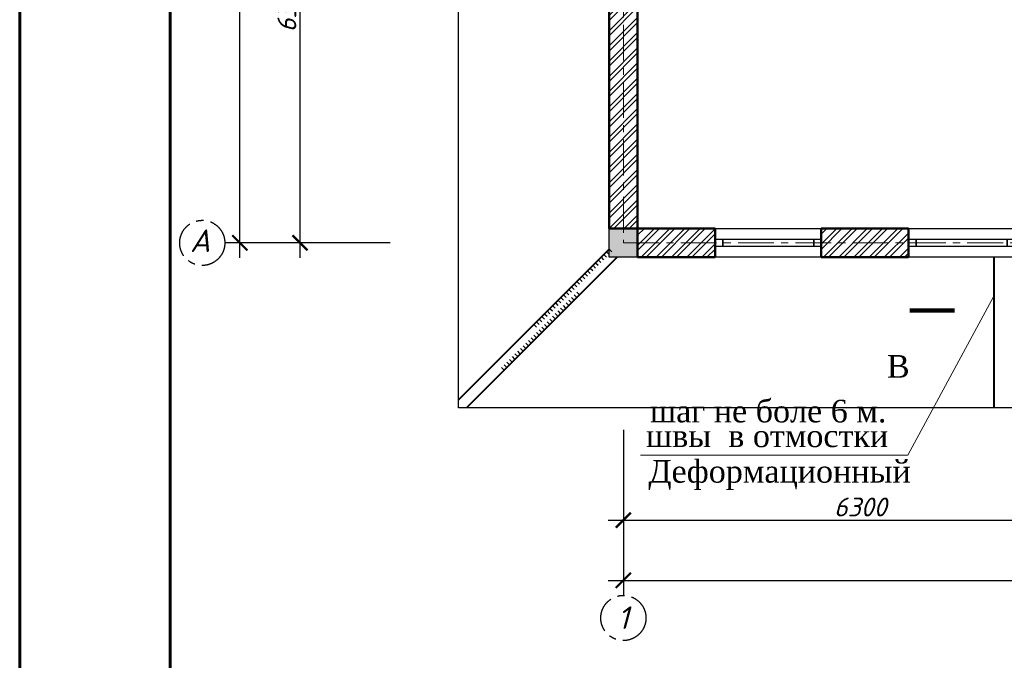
# Model space of a CAD drawing. Header units: millimetres. Extents: x 2063114 to 14983986, y -126020516 to 213791.
# Tile 327 of 656: x 2474665 to 2487753, y -1348825 to -1340312. Entities that reach past the tile are written whole.
import ezdxf
from ezdxf.enums import TextEntityAlignment as Align

# ---------------------------------------------------------------- set-up
doc = ezdxf.new("R2010")
doc.units = ezdxf.units.MM
doc.linetypes.add('ACAD_ISO10W100', pattern=[18, 12, -3, 0, -3])
doc.linetypes.add('осевая', pattern=[50.8, 31.75, -6.35, 6.35, -6.35])
doc.layers.get('Defpoints').update_dxf_attribs({"color": 6, "lineweight": 35})
doc.layers.add('_print', color=6, linetype='Continuous', lineweight=60, plot=False)
for name, color, linetype, lineweight in [('Format', 7, 'Continuous', 35), ('сплошная_толстая', 7, 'Continuous', 50), ('Штриховка стен', 7, 'Continuous', 9)]:
    doc.layers.add(name, color=color, linetype=linetype, lineweight=lineweight)
for name, color, linetype in [('YQ_DIM', 3, 'Continuous'), ('Окна', 5, 'Continuous'), ('пунктир', 1, 'ACAD_ISO10W100'), ('Размеры', 28, 'Continuous')]:
    doc.layers.add(name, color=color, linetype=linetype)
doc.styles.add('GOST 2.304', font='isocpeur.ttf', dxfattribs={"oblique": 15})
doc.styles.add('Times New Roman', font='times.ttf')
doc.dimstyles.new('Standard 2304', dxfattribs={"dimtxt": 250, "dimasz": 200, "dimexe": 200, "dimexo": 300, "dimgap": 50, "dimtad": 1, "dimdec": 0, "dimzin": 0, "dimdsep": 46, "dimtxsty": 'GOST 2.304', "dimblk": 'ARCHTICK', "dimcen": 10, "dimdle": 200, "dimclrd": 256, "dimclre": 256, "dimclrt": 256, "dimadec": 0, "dimazin": 0, "dimtfac": 1, "dimtdec": 0, "dimtofl": 0, "dimtmove": 0, "dimatfit": 3, "dimldrblk": 'ARCHTICK', "dimfxl": 1, "dimtolj": 1, "dimtzin": 0, "dimlwd": -1, "dimarcsym": 0})

# ---------------------------------------------------------------- blocks, each defined once
blk = doc.blocks.new('_ArchTick')
at = {"color": 0, "linetype": 'ByBlock', "const_width": 0.15}
blk.add_lwpolyline([(-0.5, -0.5), (0.5, 0.5)], dxfattribs=at)
blk = doc.blocks.new('*D3182')
at = {"layer": 'Defpoints', "color": 0, "lineweight": 30, "ltscale": 150, "transparency": 16777216}
for p in [(2478391, -1336978), (2481989, -1336978), (2481989, -1343278)]:
    blk.add_point(p, dxfattribs=at)
at = {"layer": 'Размеры', "ltscale": 150, "transparency": 16777216}
blk.add_line((2478391, -1343478), (2478391, -1336778), dxfattribs=at)
at = {"layer": 'Размеры', "lineweight": -2, "ltscale": 150, "transparency": 16777216}
for p, q in [((2479591, -1336978), (2478191, -1336978)), ((2479591, -1343278), (2478191, -1343278))]:
    blk.add_line(p, q, dxfattribs=at)
at = {"layer": 'Размеры', "ltscale": 150, "transparency": 16777216, "xscale": 200, "yscale": 200, "zscale": 200}
for p, rotation in [((2478391, -1336978), 90), ((2478391, -1343278), 270)]:
    blk.add_blockref('_ArchTick', p, dxfattribs=dict(at, rotation=rotation))
at = {"layer": 'Размеры', "ltscale": 150, "transparency": 16777216, "insert": (2478216, -1340128), "char_height": 250, "attachment_point": 5, "rotation": 90, "style": 'GOST 2.304'}
blk.add_mtext('\\A1;6300', dxfattribs=at)
blk = doc.blocks.new('*D3185')
at = {"layer": 'Defpoints', "color": 0, "lineweight": 30, "ltscale": 150, "transparency": 16777216}
for p in [(2477591, -1324378), (2482689, -1324378), (2482689, -1343278)]:
    blk.add_point(p, dxfattribs=at)
at = {"layer": 'Размеры', "ltscale": 150, "transparency": 16777216}
blk.add_line((2477591, -1343478), (2477591, -1324178), dxfattribs=at)
at = {"layer": 'Размеры', "lineweight": -2, "ltscale": 150, "transparency": 16777216}
for p, q in [((2478791, -1324378), (2477391, -1324378)), ((2478791, -1343278), (2477391, -1343278))]:
    blk.add_line(p, q, dxfattribs=at)
at = {"layer": 'Размеры', "ltscale": 150, "transparency": 16777216, "xscale": 200, "yscale": 200, "zscale": 200}
for p, rotation in [((2477591, -1324378), 90), ((2477591, -1343278), 270)]:
    blk.add_blockref('_ArchTick', p, dxfattribs=dict(at, rotation=rotation))
at = {"layer": 'Размеры', "ltscale": 150, "transparency": 16777216, "insert": (2477416, -1333828), "char_height": 250, "attachment_point": 5, "rotation": 90, "style": 'GOST 2.304'}
blk.add_mtext('\\A1;18900', dxfattribs=at)
blk = doc.blocks.new('*D3186')
at = {"layer": 'Defpoints', "color": 0, "lineweight": 30, "ltscale": 150, "transparency": 16777216}
for p in [(2482689, -1343278), (2488989, -1343278), (2488989, -1346963)]:
    blk.add_point(p, dxfattribs=at)
at = {"layer": 'Размеры', "lineweight": -2, "ltscale": 150, "transparency": 16777216}
for p, q in [((2482689, -1345763), (2482689, -1347163)), ((2488989, -1345763), (2488989, -1347163))]:
    blk.add_line(p, q, dxfattribs=at)
at = {"layer": 'Размеры', "ltscale": 150, "transparency": 16777216}
blk.add_line((2482489, -1346963), (2489189, -1346963), dxfattribs=at)
at = {"layer": 'Размеры', "ltscale": 150, "transparency": 16777216, "xscale": 200, "yscale": 200, "zscale": 200, "rotation": 180}
blk.add_blockref('_ArchTick', (2482689, -1346963), dxfattribs=at)
at = {"layer": 'Размеры', "ltscale": 150, "transparency": 16777216, "xscale": 200, "yscale": 200, "zscale": 200}
blk.add_blockref('_ArchTick', (2488989, -1346963), dxfattribs=at)
at = {"layer": 'Размеры', "ltscale": 150, "transparency": 16777216, "insert": (2485839, -1346788), "char_height": 250, "attachment_point": 5, "style": 'GOST 2.304'}
blk.add_mtext('\\A1;6300', dxfattribs=at)
blk = doc.blocks.new('*D3187')
at = {"layer": 'Defpoints', "color": 0, "lineweight": 30, "ltscale": 150, "transparency": 16777216}
for p in [(2482689, -1343278), (2510789, -1343278), (2510789, -1347763)]:
    blk.add_point(p, dxfattribs=at)
at = {"layer": 'Размеры', "lineweight": -2, "ltscale": 150, "transparency": 16777216}
for p, q in [((2482689, -1346563), (2482689, -1347963)), ((2510789, -1346563), (2510789, -1347963))]:
    blk.add_line(p, q, dxfattribs=at)
at = {"layer": 'Размеры', "ltscale": 150, "transparency": 16777216}
blk.add_line((2482489, -1347763), (2510989, -1347763), dxfattribs=at)
at = {"layer": 'Размеры', "ltscale": 150, "transparency": 16777216, "xscale": 200, "yscale": 200, "zscale": 200, "rotation": 180}
blk.add_blockref('_ArchTick', (2482689, -1347763), dxfattribs=at)
at = {"layer": 'Размеры', "ltscale": 150, "transparency": 16777216, "xscale": 200, "yscale": 200, "zscale": 200}
blk.add_blockref('_ArchTick', (2510789, -1347763), dxfattribs=at)
at = {"layer": 'Размеры', "ltscale": 150, "transparency": 16777216, "insert": (2496739, -1347588), "char_height": 250, "attachment_point": 5, "style": 'GOST 2.304'}
blk.add_mtext('\\A1;28100', dxfattribs=at)
blk = doc.blocks.new('*U387')
at = {"color": 0, "ltscale": 25}
for points in [[(0, 380), (1410, 380), (1410, 0), (0, 0)], [(0, 240), (100, 240), (100, 140), (0, 140)], [(100, 240), (1410, 240), (1410, 140), (100, 140)], [(100, 240), (1310, 240), (1310, 140), (100, 140)], [(1310, 240), (1410, 240), (1410, 140), (1310, 140)]]:
    blk.add_lwpolyline(points, close=True, dxfattribs=at)
blk = doc.blocks.new('*U115')
at = {"color": 0, "linetype": 'ByBlock', "lineweight": -2}
for p, q in [((893, 893), (858, 928)), ((929, 929), (893, 964)), ((964, 964), (929, 1000)), ((1000, 1000), (965, 1035)), ((750, 750), (715, 785)), ((786, 786), (750, 821)), ((821, 821), (786, 857)), ((857, 857), (822, 892)), ((643, 643), (608, 678)), ((679, 679), (643, 714)), ((714, 714), (679, 750)), ((500, 500), (465, 535)), ((536, 536), (500, 571)), ((571, 571), (536, 607)), ((607, 607), (572, 642)), ((393, 393), (358, 428)), ((429, 429), (393, 464)), ((464, 464), (429, 500)), ((250, 250), (215, 285)), ((286, 286), (250, 321)), ((321, 321), (286, 357)), ((357, 357), (322, 392)), ((107, 107), (72, 142)), ((143, 143), (108, 178)), ((179, 179), (143, 214)), ((214, 214), (179, 250)), ((0, 0), (-35, 35)), ((36, 36), (0, 71)), ((71, 71), (36, 107))]:
    blk.add_line(p, q, dxfattribs=at)
blk = doc.blocks.new('*U116')
at = {"color": 0, "linetype": 'ByBlock', "lineweight": -2}
for p, q in [((0, 0), (35, -35)), ((-107, -107), (-72, -142)), ((-71, -71), (-36, -107)), ((-36, -36), (0, -71)), ((-250, -250), (-215, -285)), ((-214, -214), (-179, -250)), ((-179, -179), (-143, -214)), ((-143, -143), (-108, -178)), ((-357, -357), (-322, -392)), ((-321, -321), (-286, -357)), ((-286, -286), (-250, -321)), ((-500, -500), (-465, -535)), ((-464, -464), (-429, -500)), ((-429, -429), (-393, -464)), ((-393, -393), (-358, -428)), ((-643, -643), (-608, -678)), ((-607, -607), (-572, -642)), ((-571, -571), (-536, -607)), ((-536, -536), (-500, -571)), ((-750, -750), (-715, -785)), ((-714, -714), (-679, -750)), ((-679, -679), (-643, -714)), ((-893, -893), (-858, -928)), ((-857, -857), (-822, -892)), ((-821, -821), (-786, -857)), ((-786, -786), (-750, -821)), ((-1000, -1000), (-965, -1035)), ((-964, -964), (-929, -1000)), ((-929, -929), (-893, -964))]:
    blk.add_line(p, q, dxfattribs=at)
blk = doc.blocks.new('*U1590')
at = {"color": 0, "ltscale": 25}
blk.add_lwpolyline([(-59400, 42000), (0, 42000), (0, 0), (-59400, 0)], close=True, dxfattribs=at)
at = {"color": 0, "lineweight": 60, "ltscale": 25}
blk.add_lwpolyline([(-57400, 41500), (-500, 41500), (-500, 500), (-57400, 500)], close=True, dxfattribs=at)

msp = doc.modelspace()

# ---------------------------------------------------------------- hatches: boundary and pattern name
at = {"ltscale": 150, "transparency": 33554687}
h = msp.add_hatch(color=256, dxfattribs=at)
h.dxf.hatch_style = 1
h.paths.add_polyline_path([(2482879.37784, -1343088.1511), (2482499.37784, -1343088.1511), (2482499.37784, -1343468.1511), (2482879.37784, -1343468.1511)])
at = {"layer": 'Штриховка стен', "lineweight": 9}
h = msp.add_hatch(dxfattribs=at)
h.set_pattern_fill('ANSI32', color=256, scale=15)
h.set_pattern_definition([(45, (3090183.79, -1477350.16), (-101.02788, 101.02788), []), (45, (3090251.14, -1477350.16), (-101.02788, 101.02788), [])])
h.paths.add_polyline_path([(2504829.37783, -1330488.1511), (2503479.37784, -1330488.1511), (2503479.37784, -1330868.1511), (2504829.37783, -1330868.1511)])
h.paths.add_polyline_path([(2507899.37784, -1330488.1511), (2505639.37784, -1330488.1511), (2505639.37784, -1330868.1511), (2507899.37784, -1330868.1511)])
h.paths.add_polyline_path([(2510599.37784, -1330488.1511), (2509109.37784, -1330488.1511), (2509109.37784, -1330868.1511), (2510599.37784, -1330868.1511)])
h.paths.add_polyline_path([(2493709.37784, -1330488.1511), (2491309.37784, -1330488.1511), (2491309.37784, -1330868.1511), (2493709.37784, -1330868.1511)])
h.paths.add_polyline_path([(2490599.37784, -1330488.1511), (2489179.37784, -1330488.1511), (2489179.37784, -1330868.1511), (2490599.37784, -1330868.1511)])
h.paths.add_polyline_path([(2488799.37784, -1330488.1511), (2488399.37784, -1330488.1511), (2488399.37784, -1330868.1511), (2488799.37784, -1330868.1511)])
h.paths.add_polyline_path([(2482879.37784, -1324568.1511), (2482499.37784, -1324568.1511), (2482499.37784, -1330488.1511), (2482879.37784, -1330488.1511)])
h.paths.add_polyline_path([(2482879.37784, -1330868.1511), (2482499.37784, -1330868.1511), (2482499.37784, -1332298.1511), (2482879.37784, -1332298.1511)])
h.paths.add_polyline_path([(2482879.37784, -1333508.1511), (2482499.37784, -1333508.1511), (2482499.37784, -1334148.15109), (2482879.37784, -1334148.15109)])
h.paths.add_polyline_path([(2482879.37784, -1335358.1511), (2482499.37784, -1335358.1511), (2482499.37784, -1336788.1511), (2482879.37784, -1336788.1511)])
h.paths.add_polyline_path([(2482879.37784, -1337168.1511), (2482499.37784, -1337168.1511), (2482499.37784, -1343088.1511), (2482879.37784, -1343088.1511)])
h.paths.add_polyline_path([(2483909.37784, -1343088.1511), (2482879.37784, -1343088.1511), (2482879.37784, -1343468.1511), (2483909.37784, -1343468.1511)])
h.paths.add_polyline_path([(2486479.37784, -1343088.1511), (2485319.37784, -1343088.1511), (2485319.37784, -1343468.1511), (2486479.37784, -1343468.1511)])
h.paths.add_polyline_path([(2488799.37784, -1343088.1511), (2487889.37784, -1343088.1511), (2487889.37784, -1343468.1511), (2488799.37784, -1343468.1511)])
h.paths.add_polyline_path([(2490089.37784, -1343088.1511), (2489179.37784, -1343088.1511), (2489179.37784, -1343468.1511), (2490089.37784, -1343468.1511)])
h.paths.add_polyline_path([(2492659.37784, -1343088.1511), (2491499.37784, -1343088.1511), (2491499.37784, -1343468.1511), (2492659.37784, -1343468.1511)])
h.paths.add_polyline_path([(2495099.37784, -1343088.1511), (2494069.37784, -1343088.1511), (2494069.37784, -1343468.1511), (2495099.37784, -1343468.1511)])
h.paths.add_polyline_path([(2495479.37784, -1337168.1511), (2495099.37784, -1337168.1511), (2495099.37784, -1343088.1511), (2495479.37784, -1343088.1511)])
h.paths.add_polyline_path([(2488799.37784, -1336788.1511), (2488399.37784, -1336788.1511), (2488399.37784, -1337168.1511), (2488799.37784, -1337168.1511)])
h.paths.add_polyline_path([(2490599.37784, -1336788.1511), (2489179.37784, -1336788.1511), (2489179.37784, -1337168.1511), (2490599.37784, -1337168.1511)])
h.paths.add_polyline_path([(2493709.37784, -1336788.1511), (2491309.37784, -1336788.1511), (2491309.37784, -1337168.1511), (2493709.37784, -1337168.1511)])
h.paths.add_polyline_path([(2495099.37784, -1336788.1511), (2494719.37784, -1336788.1511), (2494719.37784, -1337168.1511), (2495099.37784, -1337168.1511)])
h.paths.add_polyline_path([(2498499.37784, -1336788.1511), (2495479.37784, -1336788.1511), (2495479.37784, -1337168.1511), (2498499.37784, -1337168.1511)])
h.paths.add_polyline_path([(2500249.37783, -1336788.1511), (2498879.37784, -1336788.1511), (2498879.37784, -1337168.1511), (2500249.37783, -1337168.1511)])
h.paths.add_polyline_path([(2498499.37784, -1343088.1511), (2495479.37784, -1343088.1511), (2495479.37784, -1343468.1511), (2498499.37784, -1343468.1511)])
h.paths.add_polyline_path([(2503099.37784, -1336788.1511), (2501559.37784, -1336788.1511), (2501559.37784, -1337168.1511), (2503099.37784, -1337168.1511)])
h.paths.add_polyline_path([(2504669.37784, -1343088.1511), (2503479.37784, -1343088.1511), (2503479.37784, -1343468.1511), (2504669.37784, -1343468.1511)])
h.paths.add_polyline_path([(2508029.37784, -1343088.1511), (2506079.37784, -1343088.1511), (2506079.37784, -1343468.1511), (2508029.37784, -1343468.1511)])
h.paths.add_polyline_path([(2510599.37784, -1343088.1511), (2509439.37784, -1343088.1511), (2509439.37784, -1343468.1511), (2510599.37784, -1343468.1511)])
h.paths.add_polyline_path([(2510979.37784, -1337168.1511), (2510599.37784, -1337168.1511), (2510599.37784, -1343088.1511), (2510979.37784, -1343088.1511)])
h.paths.add_polyline_path([(2510979.37784, -1336408.1511), (2510599.37784, -1336408.1511), (2510599.37784, -1336788.1511), (2510979.37784, -1336788.1511)])
h.paths.add_polyline_path([(2510979.37784, -1333668.1511), (2510599.37784, -1333668.1511), (2510599.37784, -1335198.15109), (2510979.37784, -1335198.15109)])
h.paths.add_polyline_path([(2510979.37784, -1330868.1511), (2510599.37784, -1330868.1511), (2510599.37784, -1332258.1511), (2510979.37784, -1332258.1511)])
h.paths.add_polyline_path([(2510979.37784, -1329928.1511), (2510599.37784, -1329928.1511), (2510599.37784, -1330488.1511), (2510979.37784, -1330488.1511)])
h.paths.add_polyline_path([(2510979.37784, -1324571.30998), (2510599.37784, -1324571.30998), (2510599.37784, -1328718.1511), (2510979.37784, -1328718.1511)])
h.paths.add_polyline_path([(2504669.37784, -1324188.1511), (2503479.37784, -1324188.1511), (2503479.37784, -1324568.1511), (2504669.37784, -1324568.1511)])
h.paths.add_polyline_path([(2503099.37784, -1324188.1511), (2502579.37784, -1324188.1511), (2502579.37784, -1324568.1511), (2503099.37784, -1324568.1511)])
h.paths.add_polyline_path([(2503479.37784, -1324568.1511), (2503099.37784, -1324568.1511), (2503099.37784, -1330488.1511), (2503479.37784, -1330488.1511)])
h.paths.add_polyline_path([(2503099.37784, -1330488.1511), (2500639.37784, -1330488.1511), (2500639.37784, -1330868.1511), (2503099.37784, -1330868.1511)])
h.paths.add_polyline_path([(2499139.37784, -1330488.1511), (2495479.37784, -1330488.1511), (2495479.37784, -1330868.1511), (2499139.37784, -1330868.1511)])
h.paths.add_polyline_path([(2495099.37784, -1330488.1511), (2494719.37784, -1330488.1511), (2494719.37784, -1330868.1511), (2495099.37784, -1330868.1511)])
h.paths.add_polyline_path([(2500899.37784, -1324568.1511), (2500649.37784, -1324568.1511), (2500649.37784, -1328788.1511), (2503099.37784, -1328788.1511), (2503099.37784, -1328538.1511), (2500899.37784, -1328538.1511)])
h.paths.add_polyline_path([(2495479.37784, -1324568.1511), (2495099.37784, -1324568.1511), (2495099.37784, -1330488.1511), (2495479.37784, -1330488.1511)])
h.paths.add_polyline_path([(2501669.37783, -1324188.1511), (2500179.37784, -1324188.1511), (2500179.37784, -1324568.1511), (2501669.37783, -1324568.1511)])
h.paths.add_polyline_path([(2498969.37784, -1324188.1511), (2498199.37784, -1324188.1511), (2498199.37784, -1324568.1511), (2498969.37784, -1324568.1511)])
h.paths.add_polyline_path([(2496789.37784, -1324188.1511), (2495479.37784, -1324188.1511), (2495479.37784, -1324568.1511), (2496789.37784, -1324568.1511)])
h.paths.add_polyline_path([(2495099.37784, -1324188.1511), (2494069.37784, -1324188.1511), (2494069.37784, -1324568.1511), (2495099.37784, -1324568.1511)])
h.paths.add_polyline_path([(2492659.37784, -1324188.1511), (2491499.37784, -1324188.1511), (2491499.37784, -1324568.1511), (2492659.37784, -1324568.1511)])
h.paths.add_polyline_path([(2490089.37784, -1324188.1511), (2489179.37784, -1324188.1511), (2489179.37784, -1324568.1511), (2490089.37784, -1324568.1511)])
h.paths.add_polyline_path([(2488799.37784, -1324188.1511), (2487889.37784, -1324188.1511), (2487889.37784, -1324568.1511), (2488799.37784, -1324568.1511)])
h.paths.add_polyline_path([(2486479.37784, -1324188.1511), (2485319.37784, -1324188.1511), (2485319.37784, -1324568.1511), (2486479.37784, -1324568.1511)])
h.paths.add_polyline_path([(2483909.37784, -1324188.1511), (2482879.37784, -1324188.1511), (2482879.37784, -1324568.1511), (2483909.37784, -1324568.1511)])
h.paths.add_polyline_path([(2509439.37784, -1324188.1511), (2509439.37784, -1324568.1511), (2510599.37784, -1324568.1511), (2510599.37784, -1324188.1511)])
h.paths.add_polyline_path([(2508029.37784, -1324568.1511), (2508029.37784, -1324188.1511), (2506079.37784, -1324188.1511), (2506079.37784, -1324568.1511)])
h.paths.add_polyline_path([(2503099.37784, -1338120.33212), (2503239.37784, -1338120.33212), (2503239.37784, -1339020.33212), (2503099.37784, -1339020.33212), (2503099.37784, -1343088.1511), (2503479.37784, -1343088.1511), (2503479.37784, -1337168.1511), (2503099.37784, -1337168.1511)])

# ---------------------------------------------------------------- linework, layer by layer
at = {"color": 1, "lineweight": 40}
for p, q in [((2482499.37321, -1343362.0969), (2480499.37784, -1345362.08301)), ((2482605.4441, -1343468.15804), (2480605.44179, -1345468.1511))]:
    msp.add_line(p, q, dxfattribs=at)
at = {"ltscale": 150}
msp.add_lwpolyline([(2482499.37784, -1343088.1511), (2482879.37784, -1343088.1511), (2482879.37784, -1343468.1511), (2482499.37784, -1343468.1511)], close=True, dxfattribs=at)
at = {"color": 5, "lineweight": 40}
msp.add_lwpolyline([(2487616.87784, -1345468.1511), (2487616.87784, -1343478.15113)], dxfattribs=at)
at = {"linetype": 'ByBlock'}
msp.add_lwpolyline([(2487094.98819, -1344175.72797, 60, 60, 0), (2486494.98819, -1344175.72797, 60, 60, 0), (2486694.98819, -1344175.72797, 0, 80, 0), (2486694.98819, -1344575.72797, 0, 0, 0), (2486694.98819, -1345175.72797, 0, 0, 0)], format="xyseb", dxfattribs=at)
at = {"layer": '_print', "ltscale": 100}
msp.add_lwpolyline([(2534064.72774, -1358283.39825), (2474664.72774, -1358283.39825), (2474664.72774, -1316283.39825), (2534064.72774, -1316283.39825)], close=True, dxfattribs=at)
at = {"layer": 'Format', "color": 5, "lineweight": 9, "ltscale": 100}
msp.add_lwpolyline([(2482918.9727, -1346098.03439), (2486471.43097, -1346098.03441), (2487616.87784, -1343978.15113)], dxfattribs=at)
at = {"layer": 'YQ_DIM', "color": 1, "lineweight": 30}
for points in [[(2490579.37784, -1345468.1511), (2480499.37784, -1345468.1511), (2480499.37784, -1337528.15353), (2478399.37784, -1337528.15353), (2478399.37784, -1330128.15353), (2480499.37784, -1330128.15353), (2480499.37784, -1322188.1511), (2496679.37784, -1322188.1511)], [(2492579.37784, -1343468.1511), (2482499.37784, -1343468.1511), (2482499.37784, -1335528.15353), (2480399.37784, -1335528.15353), (2480399.37784, -1332128.15353)]]:
    msp.add_lwpolyline(points, dxfattribs=at)
at = {"layer": 'пунктир', "linetype": 'осевая', "lineweight": 9, "ltscale": 15}
for p, q in [((2482689.37784, -1324378.1511), (2482689.37784, -1343278.1511)), ((2482689.37784, -1343278.1511), (2510789.37784, -1343278.1511))]:
    msp.add_line(p, q, dxfattribs=at)
at = {"layer": 'пунктир', "linetype": 'осевая', "ltscale": 15}
for centre in [(2477091.38326, -1343278.15113), (2482689.37784, -1348262.86299)]:
    msp.add_circle(centre, 300, dxfattribs=at)
at = {"layer": 'сплошная_толстая', "ltscale": 150}
for p, q in [((2482499.37784, -1337168.1511), (2482499.37784, -1343088.1511)), ((2482879.37784, -1343088.1511), (2482879.37784, -1337168.1511)), ((2482499.37784, -1343088.1511), (2482879.37784, -1343088.1511)), ((2482879.37784, -1343088.1511), (2483909.37784, -1343088.1511)), ((2482879.37784, -1343088.1511), (2482879.37784, -1343468.1511)), ((2483909.37784, -1343468.1511), (2483909.37784, -1343088.1511)), ((2485319.37784, -1343088.1511), (2486479.37784, -1343088.1511)), ((2485319.37784, -1343468.1511), (2485319.37784, -1343088.1511)), ((2486479.37784, -1343468.1511), (2486479.37784, -1343088.1511)), ((2483909.37784, -1343468.1511), (2482879.37784, -1343468.1511)), ((2486479.37784, -1343468.1511), (2485319.37784, -1343468.1511))]:
    msp.add_line(p, q, dxfattribs=at)

# ---------------------------------------------------------------- block references
msp.add_blockref('*U1590', (2534064.72774, -1358283.39825))
at = {"linetype": 'ByBlock', "rotation": 180}
for name, p in [('*U115', (2482499.37321, -1343362.0969)), ('*U116', (2481105.43716, -1344968.15804))]:
    msp.add_blockref(name, p, dxfattribs=at)
at = {"layer": 'Окна'}
for p in [(2483909.37784, -1343468.1511), (2486479.37784, -1343468.1511)]:
    msp.add_blockref('*U387', p, dxfattribs=at)

# ---------------------------------------------------------------- texts
at = {"ltscale": 300, "style": 'Times New Roman'}
msp.add_text('В', height=300, dxfattribs=at).set_placement((2486494.98819, -1345069.02286), align=Align.RIGHT)
for s, p in [('шаг не боле 6 м.', (2483042.41407, -1345663.4362, -10353.36)), ('швы  в отмостки ', (2482989.62557, -1345991.93765, 2745.88)), ('Деформационный', (2483020.75067, -1346464.22819, 2745.88))]:
    msp.add_text(s, height=300, rotation=0.000000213, dxfattribs=at).set_placement(p)
at = {"layer": 'пунктир', "char_height": 300, "attachment_point": 2, "style": 'GOST 2.304'}
for s, insert, width in [('А', (2477063.36177, -1343099.13552), 182.2851193), ('1', (2482687.30089, -1348108.84884), 255.0496237)]:
    msp.add_mtext(s, dxfattribs=dict(at, insert=insert, width=width))

# ---------------------------------------------------------------- dimensions: what is measured, and where the dimension line sits
at = {"layer": 'Размеры', "ltscale": 150}
for base, p1, p2, override, picture, middle in [((2477591.38326, -1324378.15113), (2482689.37784, -1343278.1511), (2482689.37754, -1324378.15113), {"dimtmove": 1, "dimfxl": 1200, "dimfxlon": 1}, '*D3185', (2477416.38326, -1333828.15111)), ((2478391.38326, -1336978.1511), (2481989.11472, -1343278.1511), (2481989.11472, -1336978.1511), {"dimfxl": 1200, "dimfxlon": 1}, '*D3182', (2478216.38326, -1340128.1511))]:
    dim = msp.add_linear_dim(base=base, p1=p1, p2=p2, angle=90, dimstyle='Standard 2304', override=override, dxfattribs=at)
    dim.commit()
    dim.dimension.update_dxf_attribs({"geometry": picture, "text_midpoint": middle})
for base, p2, override, picture, middle in [((2488989.37784, -1346962.86299), (2488989.37784, -1343278.1511), {"dimfxl": 1200, "dimfxlon": 1}, '*D3186', (2485839.37784, -1346787.86299)), ((2510789.37784, -1347762.86299), (2510789.37784, -1343278.1511), {"dimtmove": 1, "dimfxl": 1200, "dimfxlon": 1}, '*D3187', (2496739.37784, -1347587.86299))]:
    dim = msp.add_linear_dim(base=base, p1=(2482689.37784, -1343278.1511), p2=p2, dimstyle='Standard 2304', override=override, dxfattribs=at)
    dim.commit()
    dim.dimension.update_dxf_attribs({"geometry": picture, "text_midpoint": middle})

doc.saveas('drawing.dxf')
